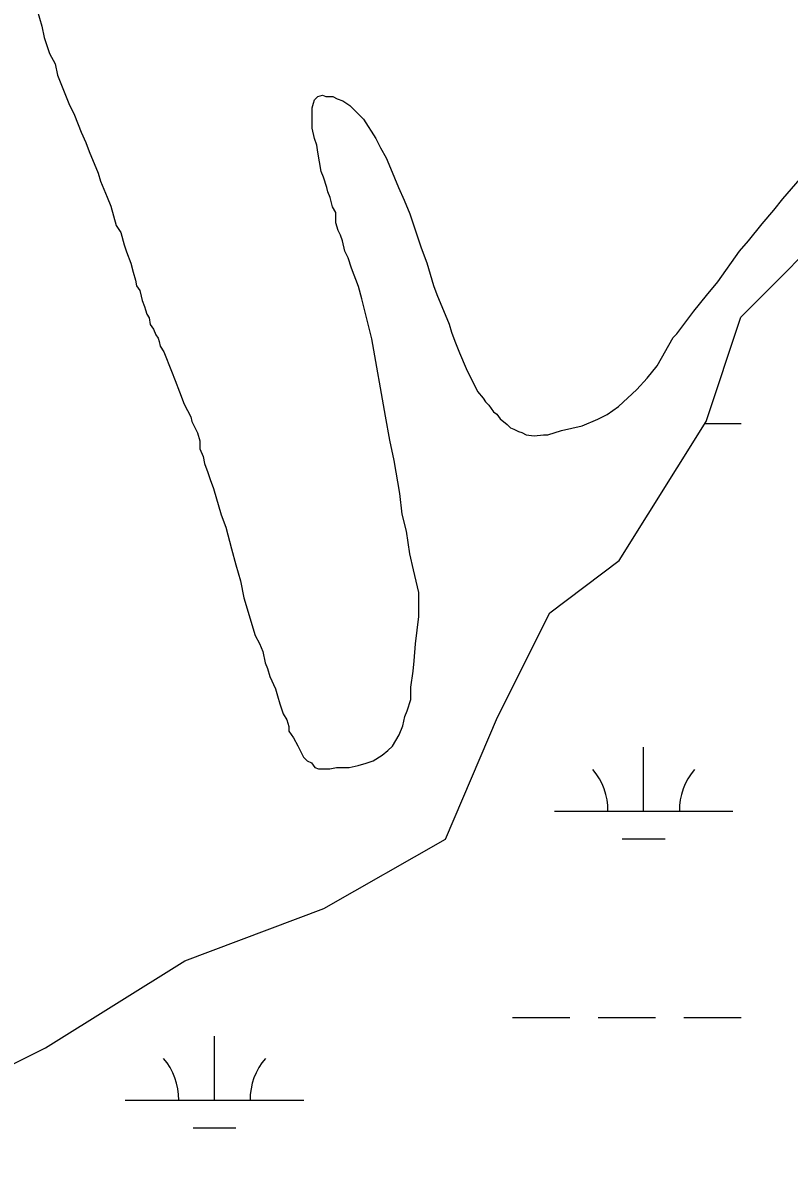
# Model space of a CAD drawing. Extents: x 3297772 to 3335630, y 634068 to 659439.
# Drawn here: x 3322354 to 3322784, y 656309 to 656947 of the extents above; entities that cross this region are included whole.
import ezdxf

# ---------------------------------------------------------------- set-up
doc = ezdxf.new("R2010")
doc.units = 0
doc.layers.add('V-SITE-VEGE', color=7, linetype='Continuous')
doc.layers.add('V-WETL-SWMP', color=7, linetype='Continuous')

msp = doc.modelspace()

# ---------------------------------------------------------------- linework, layer by layer
at = {"layer": 'V-SITE-VEGE'}
for p, q in [((3322362.55, 656954.09), (3322365.08, 656945.16)), ((3322365.08, 656945.16), (3322366.33, 656938.79)), ((3322366.33, 656938.79), (3322369.49, 656929.85)), ((3322369.49, 656929.85), (3322372.66, 656924.11)), ((3322372.66, 656924.11), (3322373.92, 656917.74)), ((3322373.92, 656917.74), (3322380.25, 656901.79)), ((3322517.89, 656903.96), (3322519.81, 656905.87)), ((3322519.81, 656905.87), (3322522.36, 656906.49)), ((3322522.36, 656906.49), (3322524.27, 656905.85)), ((3322380.25, 656901.79), (3322383.42, 656895.41)), ((3322516.57, 656888.03), (3322516.6, 656899.5)), ((3322516.6, 656899.5), (3322517.24, 656902.05)), ((3322517.24, 656902.05), (3322517.89, 656903.96)), ((3322524.27, 656905.85), (3322528.09, 656905.84)), ((3322528.09, 656905.84), (3322530.63, 656904.56)), ((3322530.63, 656904.56), (3322533.82, 656903.28)), ((3322533.82, 656903.28), (3322537.63, 656900.72)), ((3322537.63, 656900.72), (3322545.26, 656893.05)), ((3322383.42, 656895.41), (3322387.21, 656885.84)), ((3322517.83, 656882.3), (3322516.57, 656888.03)), ((3322545.26, 656893.05), (3322552.24, 656882.2)), ((3322387.21, 656885.84), (3322389.75, 656880.1)), ((3322519.09, 656878.47), (3322517.83, 656882.3)), ((3322552.24, 656882.2), (3322554.77, 656877.1)), ((3322389.75, 656880.1), (3322391.64, 656874.99)), ((3322391.64, 656874.99), (3322396.71, 656862.88)), ((3322519.72, 656874.65), (3322519.09, 656878.47)), ((3322521.6, 656863.81), (3322519.72, 656874.65)), ((3322554.77, 656877.1), (3322557.94, 656871.35)), ((3322557.94, 656871.35), (3322560.47, 656865.61)), ((3322396.71, 656862.88), (3322397.97, 656858.41)), ((3322522.87, 656860.62), (3322521.6, 656863.81)), ((3322560.47, 656865.61), (3322564.91, 656854.77)), ((3322780.26, 656848.44), (3322792.41, 656862.43)), ((3322397.97, 656858.41), (3322401.77, 656849.48)), ((3322524.76, 656854.87), (3322522.87, 656860.62)), ((3322525.39, 656852.33), (3322524.76, 656854.87)), ((3322401.77, 656849.48), (3322403.67, 656844.38)), ((3322526.66, 656849.14), (3322525.39, 656852.33)), ((3322527.92, 656844.04), (3322526.66, 656849.14)), ((3322564.91, 656854.77), (3322568.07, 656847.75)), ((3322403.67, 656844.38), (3322406.82, 656833.54)), ((3322529.82, 656840.84), (3322527.92, 656844.04)), ((3322568.07, 656847.75), (3322571.24, 656840.09)), ((3322775.15, 656842.08), (3322780.26, 656848.44)), ((3322529.81, 656835.11), (3322529.82, 656840.84)), ((3322571.24, 656840.09), (3322577.56, 656820.96)), ((3322768.75, 656834.45), (3322775.15, 656842.08)), ((3322406.82, 656833.54), (3322409.36, 656829.7)), ((3322409.36, 656829.7), (3322411.25, 656822.69)), ((3322531.07, 656830.65), (3322529.81, 656835.11)), ((3322532.34, 656828.09), (3322531.07, 656830.65)), ((3322761.08, 656824.92), (3322768.75, 656834.45)), ((3322533.6, 656824.91), (3322532.34, 656828.09)), ((3322534.86, 656819.17), (3322533.6, 656824.91)), ((3322755.97, 656819.2), (3322761.08, 656824.92)), ((3322411.25, 656822.69), (3322412.52, 656818.86)), ((3322412.52, 656818.86), (3322415.05, 656812.49)), ((3322536.76, 656815.34), (3322534.86, 656819.17)), ((3322577.56, 656820.96), (3322580.72, 656812.67)), ((3322743.81, 656802.03), (3322755.97, 656819.2)), ((3322415.05, 656812.49), (3322416.31, 656807.38)), ((3322538.66, 656809.6), (3322536.76, 656815.34)), ((3322580.72, 656812.67), (3322584.51, 656799.91)), ((3322416.31, 656807.38), (3322417.57, 656802.92)), ((3322542.45, 656799.39), (3322538.66, 656809.6)), ((3322417.57, 656802.92), (3322418.2, 656799.73)), ((3322418.2, 656799.73), (3322420.1, 656797.18)), ((3322544.34, 656792.38), (3322542.45, 656799.39)), ((3322584.51, 656799.91), (3322586.41, 656794.81)), ((3322737.42, 656794.4), (3322743.81, 656802.03)), ((3322420.1, 656797.18), (3322420.73, 656793.99)), ((3322420.73, 656793.99), (3322421.36, 656791.44)), ((3322421.36, 656791.44), (3322422.63, 656788.25)), ((3322550.02, 656770.06), (3322544.34, 656792.38)), ((3322586.41, 656794.81), (3322593.37, 656778.22)), ((3322730.39, 656785.49), (3322737.42, 656794.4)), ((3322422.63, 656788.25), (3322423.26, 656786.34)), ((3322423.26, 656786.34), (3322423.89, 656783.79)), ((3322720.79, 656772.78), (3322730.39, 656785.49)), ((3322423.89, 656783.79), (3322425.16, 656781.87)), ((3322425.16, 656781.87), (3322425.79, 656778.05)), ((3322425.79, 656778.05), (3322427.69, 656775.5)), ((3322427.69, 656775.5), (3322428.96, 656772.31)), ((3322428.96, 656772.31), (3322430.23, 656770.39)), ((3322593.37, 656778.22), (3322594.63, 656773.76)), ((3322594.63, 656773.76), (3322596.53, 656768.66)), ((3322718.88, 656770.87), (3322720.79, 656772.78)), ((3322430.23, 656770.39), (3322430.86, 656768.48)), ((3322430.86, 656768.48), (3322431.49, 656765.92)), ((3322431.49, 656765.92), (3322433.39, 656762.73)), ((3322557.55, 656726.71), (3322550.02, 656770.06)), ((3322596.53, 656768.66), (3322599.06, 656762.28)), ((3322709.91, 656754.97), (3322718.88, 656770.87)), ((3322433.39, 656762.73), (3322437.82, 656751.89)), ((3322599.06, 656762.28), (3322602.86, 656753.35)), ((3322602.86, 656753.35), (3322609.2, 656740.59)), ((3322704.16, 656747.97), (3322709.91, 656754.97)), ((3322437.82, 656751.89), (3322439.72, 656746.79)), ((3322439.72, 656746.79), (3322442.25, 656740.41)), ((3322698.41, 656741.62), (3322704.16, 656747.97)), ((3322442.25, 656740.41), (3322444.78, 656733.39)), ((3322609.2, 656740.59), (3322612.37, 656736.75)), ((3322688.19, 656732.09), (3322698.41, 656741.62)), ((3322612.37, 656736.75), (3322613.64, 656734.84)), ((3322613.64, 656734.84), (3322615.55, 656732.92)), ((3322444.78, 656733.39), (3322448.58, 656726.37)), ((3322615.55, 656732.92), (3322618.09, 656729.09)), ((3322618.09, 656729.09), (3322619.99, 656727.81)), ((3322619.99, 656727.81), (3322621.9, 656725.26)), ((3322676.69, 656725.11), (3322681.8, 656727.64)), ((3322681.8, 656727.64), (3322688.19, 656732.09)), ((3322448.58, 656726.37), (3322449.21, 656723.82)), ((3322449.21, 656723.82), (3322452.38, 656717.44)), ((3322560.06, 656713.32), (3322557.55, 656726.71)), ((3322621.9, 656725.26), (3322625.71, 656722.06)), ((3322625.71, 656722.06), (3322627.62, 656720.15)), ((3322656.29, 656718.79), (3322667.77, 656721.31)), ((3322667.77, 656721.31), (3322676.69, 656725.11)), ((3322452.38, 656717.44), (3322453.64, 656712.98)), ((3322627.62, 656720.15), (3322629.53, 656719.5)), ((3322629.53, 656719.5), (3322632.07, 656718.22)), ((3322632.07, 656718.22), (3322633.98, 656717.58)), ((3322633.98, 656717.58), (3322636.53, 656716.3)), ((3322636.53, 656716.3), (3322640.99, 656715.65)), ((3322640.99, 656715.65), (3322646.09, 656716.27)), ((3322646.09, 656716.27), (3322648.64, 656716.27)), ((3322648.64, 656716.27), (3322656.29, 656718.79)), ((3322453.64, 656712.98), (3322453.63, 656708.52)), ((3322453.63, 656708.52), (3322455.53, 656704.05)), ((3322562.58, 656701.85), (3322560.06, 656713.32)), ((3322455.53, 656704.05), (3322456.16, 656700.23)), ((3322565.71, 656683.36), (3322562.58, 656701.85)), ((3322456.16, 656700.23), (3322458.06, 656695.12)), ((3322458.06, 656695.12), (3322459.32, 656691.3)), ((3322459.32, 656691.3), (3322461.22, 656686.19)), ((3322461.22, 656686.19), (3322465.64, 656671.53)), ((3322566.95, 656671.89), (3322565.71, 656683.36)), ((3322465.64, 656671.53), (3322468.17, 656664.51)), ((3322569.48, 656662.32), (3322566.95, 656671.89)), ((3322468.17, 656664.51), (3322471.32, 656652.39)), ((3322571.35, 656649.57), (3322569.48, 656662.32)), ((3322471.32, 656652.39), (3322473.84, 656643.47)), ((3322573.24, 656640.64), (3322571.35, 656649.57)), ((3322473.84, 656643.47), (3322476.37, 656634.54)), ((3322576.39, 656627.89), (3322573.24, 656640.64)), ((3322476.37, 656634.54), (3322478.25, 656624.98)), ((3322576.35, 656614.51), (3322576.39, 656627.89)), ((3322478.25, 656624.98), (3322484.57, 656603.93)), ((3322574.4, 656599.23), (3322576.35, 656614.51)), ((3322484.57, 656603.93), (3322487.1, 656599.46)), ((3322487.1, 656599.46), (3322489, 656595)), ((3322489, 656595), (3322490.26, 656588.62)), ((3322573.73, 656589.67), (3322574.4, 656599.23)), ((3322490.26, 656588.62), (3322491.53, 656585.43)), ((3322573.08, 656583.94), (3322573.73, 656589.67)), ((3322491.53, 656585.43), (3322492.79, 656580.97)), ((3322492.79, 656580.97), (3322495.95, 656573.95)), ((3322571.79, 656575.02), (3322573.08, 656583.94)), ((3322571.77, 656568.01), (3322571.79, 656575.02)), ((3322495.95, 656573.95), (3322497.22, 656570.12)), ((3322497.22, 656570.12), (3322498.48, 656565.66)), ((3322569.84, 656561.64), (3322571.77, 656568.01)), ((3322498.48, 656565.66), (3322500.38, 656559.92)), ((3322568.55, 656558.46), (3322569.84, 656561.64)), ((3322500.38, 656559.92), (3322502.28, 656556.73)), ((3322502.28, 656556.73), (3322503.54, 656552.9)), ((3322567.27, 656553.37), (3322568.55, 656558.46)), ((3322503.54, 656552.9), (3322503.54, 656550.35)), ((3322503.54, 656550.35), (3322506.08, 656546.52)), ((3322565.34, 656548.27), (3322567.27, 656553.37)), ((3322506.08, 656546.52), (3322508.61, 656542.06)), ((3322561.5, 656541.91), (3322565.34, 656548.27)), ((3322508.61, 656542.06), (3322511.78, 656535.68)), ((3322550.65, 656533.66), (3322555.75, 656536.83)), ((3322555.75, 656536.83), (3322558.94, 656539.37)), ((3322558.94, 656539.37), (3322561.5, 656541.91)), ((3322511.78, 656535.68), (3322513.69, 656533.76)), ((3322513.69, 656533.76), (3322516.23, 656532.48)), ((3322516.23, 656532.48), (3322518.14, 656529.92)), ((3322518.14, 656529.92), (3322520.05, 656529.28)), ((3322526.42, 656529.27), (3322530.24, 656529.89)), ((3322530.24, 656529.89), (3322537.25, 656529.87)), ((3322537.25, 656529.87), (3322542.36, 656531.13)), ((3322542.36, 656531.13), (3322546.82, 656532.39)), ((3322546.82, 656532.39), (3322550.65, 656533.66)), ((3322520.05, 656529.28), (3322526.42, 656529.27))]:
    msp.add_line(p, q, dxfattribs=at)
at = {"layer": 'V-WETL-SWMP'}
for p, q in [((3322736.58, 656722.64), (3322756.86, 656722.64)), ((3322702.27, 656505.4), (3322702.27, 656541.4)), ((3322652.27, 656505.4), (3322752.27, 656505.4)), ((3322690.27, 656489.97), (3322714.27, 656489.97)), ((3322628.86, 656389.97), (3322660.86, 656389.97)), ((3322676.86, 656389.97), (3322708.86, 656389.97)), ((3322724.86, 656389.97), (3322756.86, 656389.97)), ((3322461.8, 656343.54), (3322461.8, 656379.54)), ((3322411.8, 656343.54), (3322511.8, 656343.54)), ((3322449.8, 656328.11), (3322473.8, 656328.11))]:
    msp.add_line(p, q, dxfattribs=at)
msp.add_lwpolyline([(3322221.14, 656275.45), (3322269.83, 656324.18), (3322367.22, 656372.91), (3322445.13, 656421.64), (3322523.03, 656450.88), (3322591.2, 656489.86), (3322620.42, 656558.08), (3322649.63, 656616.56), (3322688.59, 656645.8), (3322737.28, 656723.77), (3322756.76, 656782.24), (3322815.19, 656840.72)], dxfattribs=at)
for centre, start, end in [((3322647.03, 656505.87), 359.22818, 40.77184), ((3322757.51, 656505.87), 139.22818, 180.77184), ((3322406.55, 656344.01), 359.22818, 40.77184), ((3322517.04, 656344.01), 139.22818, 180.77184)]:
    msp.add_arc(centre, 35.25, start, end, dxfattribs=at)

doc.saveas('drawing.dxf')
